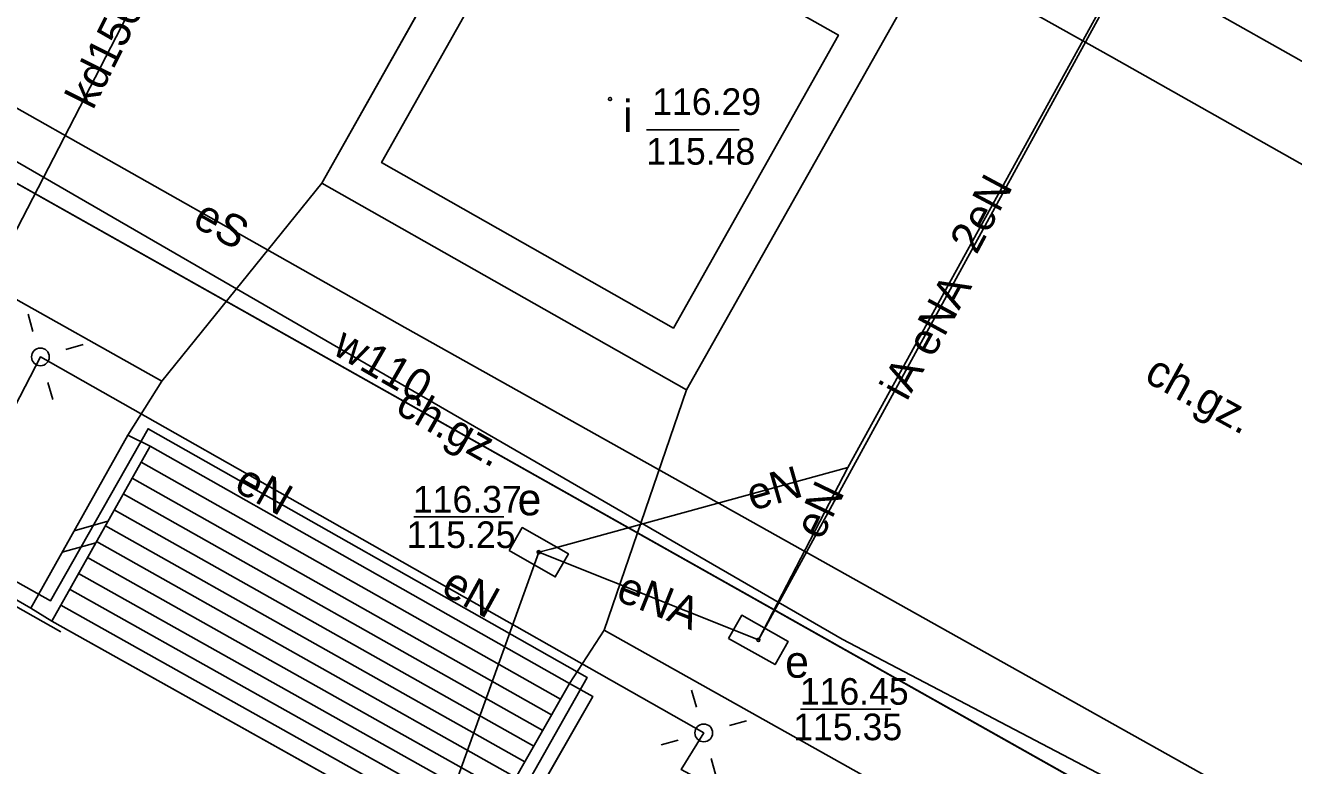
# Model space of a CAD drawing. Extents: x 6434771 to 6436222, y 5663454 to 5664782.
# Drawn here: x 6435448.41 to 6435484.15, y 5664069.86 to 5664090.72 of the extents above; entities that cross this region are included whole.
import ezdxf

# ---------------------------------------------------------------- set-up
doc = ezdxf.new("R2010")
doc.units = 0
for name, color, linetype in [('Warstwa 1', 7, 'Continuous'), ('Warstwa 10', 7, 'Continuous'), ('Warstwa 11', 7, 'Continuous'), ('Warstwa 12', 7, 'Continuous'), ('Warstwa 13', 7, 'Continuous'), ('Warstwa 14', 7, 'Continuous'), ('Warstwa 15', 7, 'Continuous'), ('Warstwa 18', 7, 'Continuous'), ('Warstwa 2', 7, 'Continuous'), ('Warstwa 20', 7, 'Continuous'), ('Warstwa 21', 7, 'Continuous'), ('Warstwa 36', 7, 'Continuous'), ('Warstwa 4', 7, 'Continuous'), ('Warstwa 5', 7, 'Continuous'), ('Warstwa 6', 7, 'Continuous'), ('Warstwa 7', 7, 'Continuous'), ('Warstwa 9', 7, 'Continuous')]:
    doc.layers.add(name, color=color, linetype=linetype)

msp = doc.modelspace()

# ---------------------------------------------------------------- linework, layer by layer
at = {"layer": 'Warstwa 1'}
msp.add_line((6435427.196, 5664098.076), (6435493.063, 5664060.99), dxfattribs=at)
msp.add_line((6435427.196, 5664098.076), (6435493.063, 5664060.99), dxfattribs=at)
at = {"layer": 'Warstwa 10'}
for p, q in [((6435425.735, 5664095.564), (6435452.26, 5664080.69)), ((6435422.114, 5664089.259), (6435448.571, 5664074.297)), ((6435451.3, 5664079.165), (6435452.26, 5664080.69)), ((6435448.571, 5664074.297), (6435451.3, 5664079.165)), ((6435450.736, 5664076.741), (6435449.792, 5664076.477)), ((6435450.395, 5664076.135), (6435449.453, 5664075.87)), ((6435463.746, 5664072.174), (6435464.72, 5664073.67)), ((6435464.72, 5664073.67), (6435491.753, 5664058.534)), ((6435463.746, 5664072.174), (6435464.402, 5664071.806)), ((6435461.633, 5664066.97), (6435464.402, 5664071.806))]:
    msp.add_line(p, q, dxfattribs=at)
msp.add_lwpolyline([(6435512.08, 5664031.68), (6435519.26, 5664044.9), (6435520.43, 5664047.46), (6435517.52, 5664049.32), (6435488.86, 5664065.55), (6435459.11, 5664082.2), (6435427.46, 5664100.1), (6435402.03, 5664114.43), (6435399.19, 5664115.75), (6435391.2, 5664109.31), (6435384.85, 5664113.55), (6435364.69, 5664124.71), (6435341.99, 5664084.56), (6435345.46, 5664082.7), (6435349.36, 5664079.95), (6435341.23, 5664057.14), (6435338.72, 5664053.07), (6435311.53, 5664008.68), (6435286.89, 5663965.43), (6435277.879, 5663970.039)], dxfattribs=at)
for points in [[(6435448.571, 5664074.297), (6435451.3, 5664079.165), (6435451.926, 5664078.857), (6435449.156, 5664073.93)], [(6435460.977, 5664067.318), (6435461.633, 5664066.97), (6435464.402, 5664071.806), (6435463.746, 5664072.174)]]:
    msp.add_lwpolyline(points, close=True, dxfattribs=at)
at = {"layer": 'Warstwa 12'}
msp.add_line((6435471.59, 5664078.26), (6435469.07, 5664073.4), dxfattribs=at)
for points in [[(6435507.295, 5664079.249), (6435505.124, 5664075.095), (6435479.02, 5664089.831), (6435469.802, 5664094.992), (6435459.42, 5664101.508), (6435443.831, 5664110.796), (6435421.608, 5664123.965), (6435424.298, 5664128.932), (6435424.108, 5664132.225), (6435421.969, 5664134.001)], [(6435399.58, 5664123.14), (6435396.15, 5664116.95), (6435397.13, 5664116.31), (6435446.87, 5664087.62), (6435471.43, 5664073.42), (6435489.49, 5664063.95), (6435508.84, 5664053.25), (6435525.1, 5664044.89), (6435529.54, 5664053.33)], [(6435397.37, 5664121.437), (6435393.473, 5664114.584), (6435411.09, 5664105.981), (6435413.579, 5664105.851), (6435427.048, 5664098.218), (6435427.273, 5664093.675), (6435426.619, 5664092.553), (6435448.119, 5664079.973), (6435448.836, 5664081.375), (6435467.53, 5664070.779), (6435466.897, 5664069.746), (6435488.379, 5664058.147), (6435488.816, 5664058.772), (6435493.282, 5664060.898), (6435507, 5664053.172), (6435507.327, 5664052.048), (6435524.912, 5664041.596), (6435526.485, 5664044.377), (6435528, 5664047.229), (6435529.364, 5664050.072), (6435532.749, 5664055.402)], [(6435478.531, 5664103.167), (6435478.891, 5664091.522), (6435471.59, 5664078.26)], [(6435425.74, 5664095.94), (6435422.19, 5664089.65), (6435425.12, 5664087.97), (6435429.81, 5664085.32), (6435436.04, 5664081.86), (6435440.82, 5664079.17), (6435445.51, 5664076.52), (6435449.12, 5664074.5), (6435451.87, 5664079.35), (6435464.24, 5664072.34), (6435461.54, 5664067.55), (6435465.52, 5664065.27), (6435470.24, 5664062.65), (6435474.95, 5664059.94), (6435480.94, 5664056.59), (6435485.82, 5664053.79), (6435488.68, 5664052.82), (6435491.81, 5664058.25), (6435498.51, 5664054.44), (6435492.26, 5664043.25)], [(6435453.712, 5664051.833), (6435454.46, 5664052.811), (6435454.69, 5664053.12), (6435462.88, 5664075.87), (6435469.07, 5664073.4), (6435478.9, 5664091.36), (6435478.35, 5664095.7)], [(6435469.07, 5664073.4), (6435478.9, 5664091.36), (6435478.35, 5664095.7)], [(6435471.59, 5664078.26), (6435463.252, 5664075.97), (6435462.88, 5664075.87)], [(6435453.712, 5664051.833), (6435454.46, 5664052.811), (6435454.69, 5664053.12), (6435462.88, 5664075.87)], [(6435462.88, 5664075.87), (6435469.07, 5664073.4)]]:
    msp.add_lwpolyline(points, dxfattribs=at)
at = {"layer": 'Warstwa 14'}
for p, q in [((6435468.529, 5664087.775), (6435465.92, 5664087.775)), ((6435459.357, 5664076.864), (6435461.897, 5664076.864)), ((6435470.254, 5664071.448), (6435472.806, 5664071.448))]:
    msp.add_line(p, q, dxfattribs=at)
for centre in [(6435464.889, 5664088.643), (6435462.88, 5664075.87), (6435469.07, 5664073.4)]:
    msp.add_circle(centre, 0.045, dxfattribs=at)
at = {"layer": 'Warstwa 15'}
msp.add_lwpolyline([(6435463.093, 5664095.093), (6435471.327, 5664090.444), (6435466.677, 5664082.189), (6435458.453, 5664086.849)], close=True, dxfattribs=at)
at = {"layer": 'Warstwa 18'}
msp.add_lwpolyline([(6435462.724, 5664096.838), (6435473.014, 5664091.033), (6435467.046, 5664080.445), (6435456.766, 5664086.269), (6435462.724, 5664096.838)], dxfattribs=at)
at = {"layer": 'Warstwa 2'}
for centre in [(6435448.836, 5664081.375), (6435467.53, 5664070.779)]:
    msp.add_circle(centre, 0.25, dxfattribs=at)
at = {"layer": 'Warstwa 20'}
msp.add_line((6435422.114, 5664089.259), (6435448.571, 5664074.297), dxfattribs=at)
at = {"layer": 'Warstwa 21'}
for p, q in [((6435425.735, 5664095.564), (6435452.26, 5664080.69)), ((6435464.72, 5664073.67), (6435491.753, 5664058.534))]:
    msp.add_line(p, q, dxfattribs=at)
at = {"layer": 'Warstwa 36'}
for p, q in [((6435451.675, 5664078.409), (6435463.495, 5664071.732)), ((6435451.422, 5664077.961), (6435463.243, 5664071.291)), ((6435451.171, 5664077.513), (6435462.991, 5664070.849)), ((6435450.919, 5664077.065), (6435462.74, 5664070.408)), ((6435450.667, 5664076.617), (6435462.488, 5664069.966)), ((6435450.415, 5664076.17), (6435462.236, 5664069.525)), ((6435450.163, 5664075.722), (6435461.984, 5664069.083)), ((6435449.912, 5664075.274), (6435461.732, 5664068.642)), ((6435449.66, 5664074.826), (6435461.481, 5664068.201)), ((6435449.408, 5664074.378), (6435461.229, 5664067.76))]:
    msp.add_line(p, q, dxfattribs=at)
msp.add_lwpolyline([(6435449.156, 5664073.93), (6435451.926, 5664078.857), (6435463.746, 5664072.174), (6435460.977, 5664067.318)], close=True, dxfattribs=at)
at = {"layer": 'Warstwa 4'}
for points in [[(6435449.414, 5664073.628), (6435422.376, 5664088.934)], [(6435448.627, 5664082.095), (6435448.488, 5664082.576)], [(6435449.556, 5664081.584), (6435450.037, 5664081.723)], [(6435449.045, 5664080.655), (6435449.184, 5664080.174)], [(6435467.325, 5664071.501), (6435467.189, 5664071.982)], [(6435468.252, 5664070.984), (6435468.733, 5664071.12)], [(6435466.808, 5664070.574), (6435466.327, 5664070.438)], [(6435467.735, 5664070.057), (6435467.871, 5664069.576)]]:
    msp.add_lwpolyline(points, dxfattribs=at)
for points in [[(6435462.043, 5664075.915), (6435462.414, 5664076.567), (6435463.717, 5664075.825), (6435463.346, 5664075.173)], [(6435468.232, 5664073.441), (6435468.6, 5664074.095), (6435469.908, 5664073.359), (6435469.54, 5664072.705)]]:
    msp.add_lwpolyline(points, close=True, dxfattribs=at)
at = {"layer": 'Warstwa 5'}
msp.add_line((6435475.191, 5664094.896), (6435485.512, 5664089.072), dxfattribs=at)
at = {"layer": 'Warstwa 6'}
for points in [[(6435363.609, 5664077.113), (6435387.426, 5664119.857), (6435413.31, 5664105.924), (6435427.196, 5664098.076), (6435493.063, 5664060.99), (6435506.96, 5664053.173), (6435525.231, 5664042.382), (6435541.744, 5664033.383), (6435549.389, 5664047.071), (6435585.542, 5664026.395), (6435623.165, 5664009.022), (6435627.073, 5664014.655), (6435637.85, 5664030.095), (6435641.864, 5664030.387), (6435649.263, 5664050.158), (6435652.299, 5664065.522)], [(6435421.61, 5663811.04), (6435514.97, 5663977.09), (6435575.72, 5663942.78), (6435579.487, 5663948.005), (6435603.636, 5663981.906), (6435623.165, 5664009.022), (6435585.542, 5664026.395), (6435549.389, 5664047.071), (6435541.744, 5664033.383), (6435525.231, 5664042.382), (6435506.96, 5664053.173), (6435493.063, 5664060.99), (6435427.196, 5664098.076), (6435413.31, 5664105.924), (6435387.426, 5664119.857), (6435363.609, 5664077.113)]]:
    msp.add_lwpolyline(points, dxfattribs=at)
for centre in [(6435464.889, 5664088.643), (6435462.88, 5664075.87), (6435469.07, 5664073.4)]:
    msp.add_circle(centre, 0.045, dxfattribs=at)
at = {"layer": 'Warstwa 7'}
msp.add_lwpolyline([(6435418.572, 5664133.392), (6435455.105, 5664112.71), (6435459.628, 5664107.175), (6435436.721, 5664062.82)], dxfattribs=at)
at = {"layer": 'Warstwa 9'}
for p, q in [((6435456.766, 5664086.269), (6435462.724, 5664096.838)), ((6435425.735, 5664095.564), (6435452.26, 5664080.69)), ((6435475.191, 5664094.896), (6435485.512, 5664089.072)), ((6435467.046, 5664080.445), (6435473.014, 5664091.033)), ((6435422.114, 5664089.259), (6435448.571, 5664074.297)), ((6435452.26, 5664080.69), (6435456.766, 5664086.269)), ((6435452.26, 5664080.69), (6435456.766, 5664086.269)), ((6435456.766, 5664086.269), (6435467.046, 5664080.445)), ((6435451.3, 5664079.165), (6435452.26, 5664080.69)), ((6435464.72, 5664073.67), (6435467.046, 5664080.445)), ((6435464.72, 5664073.67), (6435467.046, 5664080.445)), ((6435451.3, 5664079.165), (6435451.926, 5664078.857)), ((6435451.926, 5664078.857), (6435463.746, 5664072.174)), ((6435448.571, 5664074.297), (6435449.156, 5664073.93)), ((6435449.156, 5664073.93), (6435460.977, 5664067.318)), ((6435463.746, 5664072.174), (6435464.72, 5664073.67)), ((6435464.72, 5664073.67), (6435491.753, 5664058.534))]:
    msp.add_line(p, q, dxfattribs=at)

# ---------------------------------------------------------------- texts
at = {"layer": 'Warstwa 11'}
msp.add_text('eS', height=0.9, rotation=330.5107, dxfattribs=at).set_placement((6435453.083, 5664085.092))
at = {"layer": 'Warstwa 13'}
for s, rotation, p in [('2eN', 61.8623, (6435475.216, 5664084.232)), ('eNA', 61.3065, (6435473.981, 5664081.321)), ('w110', 330.0237, (6435457.028, 5664081.481)), ('iA', 61.3065, (6435473.25, 5664080.1)), ('eN', 16.0428, (6435468.895, 5664077.031)), ('eN', 330.4591, (6435454.254, 5664077.635)), ('eN', 64.2687, (6435470.847, 5664076.178)), ('eN', 331.1467, (6435460.086, 5664074.727)), ('eNA', 338.2456, (6435465.016, 5664074.533))]:
    msp.add_text(s, height=0.9, rotation=rotation, dxfattribs=at).set_placement(p)
at = {"layer": 'Warstwa 14'}
for s, p in [('115.48', (6435465.912, 5664086.793)), ('115.25', (6435459.156, 5664075.989)), ('115.35', (6435470.053, 5664070.573))]:
    msp.add_text(s, height=0.75, dxfattribs=at).set_placement(p)
at = {"layer": 'Warstwa 5'}
for s, p in [('i', (6435465.255, 5664087.715)), ('e', (6435462.285, 5664076.911)), ('e', (6435469.824, 5664072.334))]:
    msp.add_text(s, height=0.9, dxfattribs=at).set_placement(p)
at = {"layer": 'Warstwa 6'}
for s, p in [('116.29', (6435466.079, 5664088.194)), ('116.37', (6435459.334, 5664076.989)), ('116.45', (6435470.237, 5664071.573))]:
    msp.add_text(s, height=0.75, dxfattribs=at).set_placement(p)
at = {"layer": 'Warstwa 7'}
msp.add_text('kd150', height=0.9, rotation=63.3806, dxfattribs=at).set_placement((6435450.315, 5664088.311))
at = {"layer": 'Warstwa 9'}
for rotation, p in [(331.267, (6435479.905, 5664080.709)), (330.4649, (6435458.798, 5664079.821))]:
    msp.add_text('ch.gz.', height=0.9, rotation=rotation, dxfattribs=at).set_placement(p)

doc.saveas('drawing.dxf')
